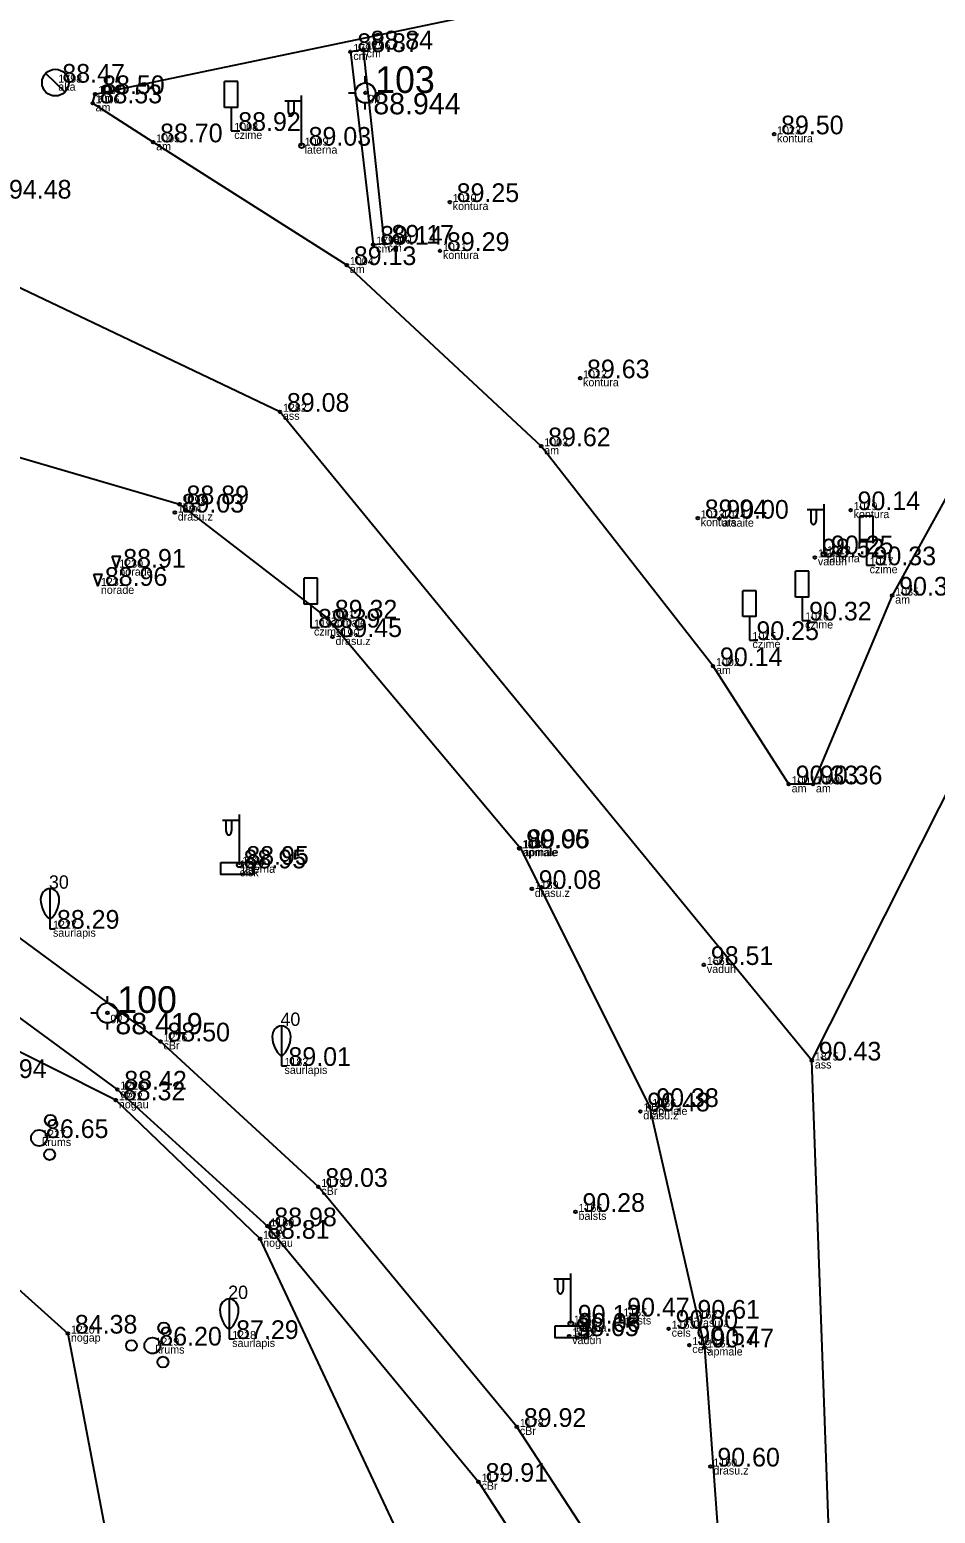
# Model space of a CAD drawing. Extents: x 614911 to 615803, y 262110 to 264311.
# Drawn here: x 615602.5 to 615636.4, y 263449.1 to 263504.7 of the extents above; entities that cross this region are included whole.
import ezdxf

# ---------------------------------------------------------------- set-up
doc = ezdxf.new("R2010")
doc.units = 0
for name, color, linetype in [('Level 1', 7, 'Continuous'), ('Level 12', 7, 'Continuous'), ('Level 16', 7, 'Continuous'), ('Level 18', 7, 'Continuous'), ('Level 19', 7, 'Continuous'), ('Level 31', 7, 'Continuous'), ('Level 37', 7, 'Continuous'), ('Level 44', 7, 'Continuous'), ('Level 53', 7, 'Continuous'), ('Level 54', 7, 'Continuous'), ('Level 57', 7, 'Continuous'), ('Level 58', 7, 'Continuous')]:
    doc.layers.add(name, color=color, linetype=linetype)

msp = doc.modelspace()

# ---------------------------------------------------------------- linework, layer by layer
at = {"layer": 'Level 1'}
for p, q in [((615603.251, 263471.386), (615603.251, 263471.034)), ((615603.251, 263471.034), (615603.451, 263471.034)), ((615611.926, 263466.242), (615611.926, 263465.89)), ((615611.926, 263465.89), (615612.126, 263465.89)), ((615609.967, 263456.003), (615609.967, 263455.651)), ((615609.967, 263455.651), (615610.167, 263455.651))]:
    msp.add_line(p, q, dxfattribs=at)
for points in [[(615603.251, 263472.534), (615603.251, 263471.386)], [(615611.926, 263467.39), (615611.926, 263466.242)], [(615609.967, 263457.151), (615609.967, 263456.003)]]:
    msp.add_lwpolyline(points, dxfattribs=at)
for centre, radius in [((615603.268, 263463.846), 0.207), ((615602.841, 263463.186), 0.301), ((615603.236, 263462.566), 0.205), ((615607.515, 263456.065), 0.207), ((615606.304, 263455.405), 0.204), ((615607.088, 263455.405), 0.301), ((615607.483, 263454.785), 0.205)]:
    msp.add_circle(centre, radius, dxfattribs=at)
for centre, major_axis, start_param, end_param in [((615603.251, 263472.134), (0, 0.4), 0, 1.570796), ((615603.251, 263472.134), (0, -0.4), 1.570796, 3.141593), ((615603.726, 263472.157), (0, -0.943), 4.7372, 5.669711), ((615602.776, 263472.157), (0, -0.943), 0.613474, 1.545985), ((615611.926, 263466.99), (0, 0.4), 0, 1.570796), ((615612.401, 263467.013), (0, -0.943), 4.7372, 5.669711), ((615611.926, 263466.99), (0, -0.4), 1.570796, 3.141593), ((615611.451, 263467.013), (0, -0.943), 0.613474, 1.545985), ((615609.967, 263456.751), (0, 0.4), 0, 1.570796), ((615609.967, 263456.751), (0, -0.4), 1.570796, 3.141593), ((615610.442, 263456.774), (0, -0.943), 4.7372, 5.669711), ((615609.492, 263456.774), (0, -0.943), 0.613474, 1.545985)]:
    msp.add_ellipse(centre, major_axis=major_axis, ratio=0.875, start_param=start_param, end_param=end_param, dxfattribs=at)
at = {"layer": 'Level 12'}
msp.add_line((615603.093, 263503.103), (615603.811, 263502.407), dxfattribs=at)
msp.add_circle((615603.452, 263502.755), 0.5, dxfattribs=at)
at = {"layer": 'Level 16'}
for p, q in [((615610.291, 263502.794), (615609.791, 263502.794)), ((615609.791, 263501.825), (615609.791, 263502.794)), ((615610.291, 263501.825), (615610.291, 263502.794)), ((615610.291, 263501.825), (615609.791, 263501.825)), ((615610.045, 263501.825), (615610.045, 263500.947)), ((615610.045, 263500.947), (615610.36, 263500.947)), ((615634.098, 263486.507), (615633.598, 263486.507)), ((615633.598, 263485.538), (615633.598, 263486.507)), ((615634.098, 263485.538), (615634.098, 263486.507)), ((615634.098, 263485.538), (615633.598, 263485.538)), ((615633.852, 263485.538), (615633.852, 263484.66)), ((615631.683, 263484.438), (615631.183, 263484.438)), ((615631.183, 263483.469), (615631.183, 263484.438)), ((615631.683, 263483.469), (615631.683, 263484.438)), ((615633.852, 263484.66), (615634.167, 263484.66)), ((615613.277, 263484.171), (615612.777, 263484.171)), ((615612.777, 263483.202), (615612.777, 263484.171)), ((615613.277, 263483.202), (615613.277, 263484.171)), ((615629.708, 263483.705), (615629.208, 263483.705)), ((615629.208, 263482.736), (615629.208, 263483.705)), ((615629.708, 263482.736), (615629.708, 263483.705)), ((615613.277, 263483.202), (615612.777, 263483.202)), ((615613.031, 263483.202), (615613.031, 263482.324)), ((615631.683, 263483.469), (615631.183, 263483.469)), ((615631.437, 263483.469), (615631.437, 263482.591)), ((615629.708, 263482.736), (615629.208, 263482.736)), ((615629.462, 263482.736), (615629.462, 263481.858)), ((615631.437, 263482.591), (615631.752, 263482.591)), ((615613.031, 263482.324), (615613.346, 263482.324)), ((615629.462, 263481.858), (615629.777, 263481.858))]:
    msp.add_line(p, q, dxfattribs=at)
at = {"layer": 'Level 18'}
for points in [[(615609.647, 263473.521), (615610.847, 263473.521), (615610.847, 263473.071), (615609.647, 263473.071)], [(615622.177, 263456.149), (615623.377, 263456.149), (615623.377, 263455.699), (615622.177, 263455.699)]]:
    msp.add_lwpolyline(points, close=True, dxfattribs=at)
at = {"layer": 'Level 19'}
for p, q in [((615615.067, 263502.743), (615615.067, 263502.993)), ((615614.442, 263502.368), (615614.692, 263502.368)), ((615615.067, 263501.743), (615615.067, 263501.993)), ((615615.442, 263502.368), (615615.692, 263502.368)), ((615605.403, 263468.251), (615605.403, 263468.501)), ((615604.778, 263467.876), (615605.028, 263467.876)), ((615605.403, 263467.251), (615605.403, 263467.501)), ((615605.778, 263467.876), (615606.028, 263467.876))]:
    msp.add_line(p, q, dxfattribs=at)
for centre, radius in [((615615.067, 263502.368), 0.375), ((615615.067, 263502.368), 0.05), ((615605.403, 263467.876), 0.375), ((615605.403, 263467.876), 0.05)]:
    msp.add_circle(centre, radius, dxfattribs=at)
at = {"layer": 'Level 31'}
for points in [[(615627.418, 263433.263), (615623.909, 263435.29), (615621.016, 263435.449), (615619.535, 263438.379), (615617.638, 263445.526), (615611.126, 263459.408), (615605.719, 263464.6), (615598.201, 263468.382), (615584.112, 263470.191), (615577.87, 263470.56), (615565.022, 263469.719)], [(615568.002, 263463.93), (615575.646, 263464.937), (615585.769, 263464.651), (615597.448, 263461.672), (615603.922, 263455.853), (615606.343, 263443.119), (615608.524, 263438.235), (615613.801, 263428.639), (615618.278, 263424.383)]]:
    msp.add_lwpolyline(points, dxfattribs=at)
at = {"layer": 'Level 37'}
for points in [[(615631.798, 263466.093), (615646.131, 263494.522), (615669.897, 263519.891), (615713.87, 263528.618)], [(615631.798, 263466.093), (615611.868, 263490.416), (615584.763, 263503.342)], [(615514.805, 263481.72), (615562.993, 263491.305), (615577.414, 263494.088), (615582.441, 263494.461), (615608.107, 263486.949), (615613.663, 263482.663), (615620.876, 263474.058), (615625.709, 263464.35), (615627.778, 263455.333), (615628.578, 263444.314), (615629.54, 263438.67), (615629.566, 263431.01)], [(615629.54, 263438.67), (615627.365, 263442.213), (615620.746, 263452.355), (615613.307, 263461.353), (615607.393, 263466.809), (615598.994, 263472.973), (615589.264, 263479.069), (615597.363, 263488.639), (615595.636, 263490.029), (615587.35, 263480.065), (615579.568, 263483.989), (615571.583, 263486.525), (615559.143, 263487.415), (615553.147, 263486.544), (615524.606, 263480.751), (615522.936, 263480.356), (615506, 263476.827), (615505.04, 263477.331), (615504.847, 263477.743)], [(615556.493, 263469.739), (615565.341, 263471.787), (615572.992, 263473.6), (615587.985, 263477.165), (615597.622, 263470.974), (615605.774, 263465.004), (615611.396, 263459.877), (615619.311, 263450.296), (615625.203, 263441.179), (615627.572, 263436.668), (615627.869, 263435.382)], [(615634.598, 263208.099), (615634.519, 263218.105), (615634.434, 263229.309), (615634.386, 263240.284), (615634.301, 263250.376), (615634.16, 263268.339), (615634.071, 263278.65), (615634.001, 263292.564), (615633.901, 263305.952), (615633.805, 263314.233), (615633.714, 263325.062), (615633.62, 263334.565), (615633.562, 263343.749), (615633.513, 263355.519), (615633.442, 263365.486), (615633.409, 263376.003), (615633.326, 263386.629), (615633.249, 263398.125), (615633.169, 263411.701), (615633.073, 263421.099), (615633.055, 263431.083), (615631.798, 263466.093)]]:
    msp.add_lwpolyline(points, dxfattribs=at)
for points in [[(615652.393, 263511.52), (615652.605, 263509.893), (615644.758, 263500.33), (615640.871, 263494.52), (615634.81, 263483.524), (615631.841, 263476.447), (615630.931, 263476.449), (615628.095, 263480.879), (615621.658, 263489.122), (615614.375, 263495.916), (615607.117, 263500.519), (615604.848, 263501.98), (615604.945, 263502.327), (615630.928, 263507.754)], [(615615.003, 263504.001), (615614.506, 263503.905), (615615.361, 263496.681), (615615.788, 263496.719)]]:
    msp.add_lwpolyline(points, close=True, dxfattribs=at)
at = {"layer": 'Level 44'}
for p, q in [((615612.681, 263502.055), (615612.046, 263502.055)), ((615612.181, 263502.055), (615612.181, 263501.663)), ((615612.391, 263502.055), (615612.391, 263501.663)), ((615612.681, 263500.392), (615612.681, 263502.275)), ((615632.256, 263486.737), (615631.621, 263486.737)), ((615631.756, 263486.737), (615631.756, 263486.345)), ((615631.966, 263486.737), (615631.966, 263486.345)), ((615632.256, 263485.074), (615632.256, 263486.957)), ((615610.346, 263473.43), (615610.346, 263475.313)), ((615610.346, 263475.093), (615609.711, 263475.093)), ((615609.846, 263475.093), (615609.846, 263474.701)), ((615610.056, 263475.093), (615610.056, 263474.701)), ((615622.769, 263456.229), (615622.769, 263458.112)), ((615622.769, 263457.892), (615622.134, 263457.892)), ((615622.269, 263457.892), (615622.269, 263457.5)), ((615622.479, 263457.892), (615622.479, 263457.5))]:
    msp.add_line(p, q, dxfattribs=at)
for centre in [(615612.681, 263500.392), (615632.256, 263485.074), (615610.346, 263473.43), (615622.769, 263456.229)]:
    msp.add_circle(centre, 0.09, dxfattribs=at)
for centre in [(615612.286, 263501.663), (615631.861, 263486.345), (615609.951, 263474.701), (615622.374, 263457.5)]:
    msp.add_ellipse(centre, major_axis=(0, 0.151), ratio=0.695971, start_param=1.570796, end_param=4.712389, dxfattribs=at)
at = {"layer": 'Level 57'}
for centre in [(615614.506, 263503.905), (615615.003, 263504.001), (615604.848, 263501.98), (615604.945, 263502.327), (615607.117, 263500.519), (615630.385, 263500.819), (615618.23, 263498.28), (615615.361, 263496.681), (615615.788, 263496.719), (615617.865, 263496.444), (615614.375, 263495.916), (615623.114, 263491.671), (615611.868, 263490.416), (615621.658, 263489.122), (615608.107, 263486.949), (615607.925, 263486.636), (615627.524, 263486.426), (615628.332, 263486.407), (615633.252, 263486.728), (615631.914, 263484.956), (615634.81, 263483.524), (615613.663, 263482.663), (615613.838, 263481.971), (615628.095, 263480.879), (615630.931, 263476.449), (615631.841, 263476.447), (615620.835, 263474.046), (615620.876, 263474.058), (615621.304, 263472.525), (615627.752, 263469.675), (615607.393, 263466.809), (615631.798, 263466.093), (615605.774, 263465.004), (615605.719, 263464.6), (615625.371, 263464.185), (615625.709, 263464.35), (615613.307, 263461.353), (615622.943, 263460.417), (615611.396, 263459.877), (615611.126, 263459.408), (615624.62, 263456.496), (615627.252, 263456.413), (615603.922, 263455.853), (615626.434, 263456.037), (615622.709, 263455.758), (615627.208, 263455.422), (615627.778, 263455.333), (615620.746, 263452.355), (615627.998, 263450.87), (615619.311, 263450.296)]:
    msp.add_circle(centre, 0.05, dxfattribs=at)
at = {"layer": 'Level 58'}
for points in [[(615605.585, 263485.003), (615605.885, 263485.003), (615605.735, 263484.57)], [(615604.896, 263484.322), (615605.196, 263484.322), (615605.046, 263483.889)]]:
    msp.add_lwpolyline(points, close=True, dxfattribs=at)
for centre in [(615614.506, 263503.905), (615615.003, 263504.001), (615604.848, 263501.98), (615604.945, 263502.327), (615607.117, 263500.519), (615630.385, 263500.819), (615618.23, 263498.28), (615615.361, 263496.681), (615615.788, 263496.719), (615617.865, 263496.444), (615614.375, 263495.916), (615623.114, 263491.671), (615611.868, 263490.416), (615621.658, 263489.122), (615608.107, 263486.949), (615607.925, 263486.636), (615627.524, 263486.426), (615628.332, 263486.407), (615633.252, 263486.728), (615631.914, 263484.956), (615634.81, 263483.524), (615613.663, 263482.663), (615613.838, 263481.971), (615628.095, 263480.879), (615630.931, 263476.449), (615631.841, 263476.447), (615620.835, 263474.046), (615620.876, 263474.058), (615621.304, 263472.525), (615627.752, 263469.675), (615607.393, 263466.809), (615631.798, 263466.093), (615605.774, 263465.004), (615605.719, 263464.6), (615625.371, 263464.185), (615625.709, 263464.35), (615613.307, 263461.353), (615622.943, 263460.417), (615611.396, 263459.877), (615611.126, 263459.408), (615624.62, 263456.496), (615627.252, 263456.413), (615603.922, 263455.853), (615626.434, 263456.037), (615622.709, 263455.758), (615627.208, 263455.422), (615627.778, 263455.333), (615620.746, 263452.355), (615627.998, 263450.87), (615619.311, 263450.296)]:
    msp.add_circle(centre, 0.05, dxfattribs=at)

# ---------------------------------------------------------------- texts
at = {"layer": 'Level 1'}
for s, p in [(' 30', (615603.026, 263472.534)), (' 40', (615611.701, 263467.39)), (' 20', (615609.742, 263457.151))]:
    msp.add_text(s, height=0.5, dxfattribs=at).set_placement(p)
at = {"layer": 'Level 19'}
for s, height, p in [(' 103', 1, (615615.067, 263502.368)), (' 88.944', 0.8, (615615.067, 263501.568)), (' 100', 1, (615605.403, 263467.876)), (' 88.419', 0.8, (615605.403, 263467.076))]:
    msp.add_text(s, height=height, dxfattribs=at).set_placement(p)
at = {"layer": 'Level 53'}
for s, p in [(' cm', (615614.506, 263503.605)), (' cm', (615615.003, 263503.701)), (' aka', (615603.452, 263502.455)), (' am', (615604.945, 263502.027)), (' gp', (615615.067, 263502.068)), (' am', (615604.848, 263501.68)), (' czime', (615610.045, 263500.647)), (' am', (615607.117, 263500.219)), (' laterna', (615612.681, 263500.092)), (' kontura', (615630.385, 263500.519)), (' kontura', (615618.23, 263497.98)), (' cm', (615615.361, 263496.381)), (' cm', (615615.788, 263496.419)), (' kontura', (615617.865, 263496.144)), (' am', (615614.375, 263495.616)), (' kontura', (615623.114, 263491.371)), (' ass', (615611.868, 263490.116)), (' am', (615621.658, 263488.822)), (' drasu.z', (615607.925, 263486.336)), (' am', (615608.107, 263486.649)), (' kontura', (615627.524, 263486.126)), (' atsaite', (615628.332, 263486.107)), (' kontura', (615633.252, 263486.428)), (' vaduh', (615631.914, 263484.656)), (' laterna', (615632.256, 263484.774)), (' norade', (615605.735, 263484.27)), (' czime', (615633.852, 263484.36)), (' norade', (615605.046, 263483.589)), (' am', (615634.81, 263483.224)), (' apmale', (615613.663, 263482.363)), (' czime', (615631.437, 263482.291)), (' czime', (615613.031, 263482.024)), (' drasu.z', (615613.838, 263481.671)), (' czime', (615629.462, 263481.558)), (' am', (615628.095, 263480.579)), (' am', (615630.931, 263476.149)), (' am', (615631.841, 263476.147)), (' apmale', (615620.835, 263473.746)), (' apmale', (615620.876, 263473.758)), (' elsk', (615610.247, 263472.996)), (' laterna', (615610.346, 263473.13)), (' drasu.z', (615621.304, 263472.225)), (' saurlapis', (615603.251, 263470.734)), (' vaduh', (615627.752, 263469.375)), (' gp', (615605.403, 263467.576)), (' cBr', (615607.393, 263466.509)), (' saurlapis', (615611.926, 263465.59)), (' ass', (615631.798, 263465.793)), (' cBr', (615605.774, 263464.704)), (' nogau', (615605.719, 263464.3)), (' drasu.z', (615625.371, 263463.885)), (' apmale', (615625.709, 263464.05)), (' krums', (615602.841, 263462.886)), (' cBr', (615613.307, 263461.053)), (' balsts', (615622.943, 263460.117)), (' cBr', (615611.396, 263459.577)), (' nogau', (615611.126, 263459.108)), (' balsts', (615624.62, 263456.196)), (' drasu.z', (615627.252, 263456.113)), (' elsk', (615622.777, 263455.624)), (' laterna', (615622.769, 263455.929)), (' cels', (615626.434, 263455.737)), (' nogap', (615603.922, 263455.553)), (' krums', (615607.088, 263455.105)), (' saurlapis', (615609.967, 263455.351)), (' vaduh', (615622.709, 263455.458)), (' cels', (615627.208, 263455.122)), (' apmale', (615627.778, 263455.033)), (' cBr', (615620.746, 263452.055)), (' drasu.z', (615627.998, 263450.57)), (' cBr', (615619.311, 263449.996))]:
    msp.add_text(s, height=0.3, dxfattribs=at).set_placement(p)
at = {"layer": 'Level 54'}
for s, p in [(' 1797', (615614.506, 263503.905)), (' 1796', (615615.003, 263504.001)), (' 1798', (615603.452, 263502.755)), (' 1007', (615604.945, 263502.327)), (' 1006', (615604.848, 263501.98)), (' 1008', (615610.045, 263500.947)), (' 1023', (615630.385, 263500.819)), (' 1005', (615607.117, 263500.519)), (' 1009', (615612.681, 263500.392)), (' 1010', (615618.23, 263498.28)), (' 1799', (615615.361, 263496.681)), (' 1800', (615615.788, 263496.719)), (' 1011', (615617.865, 263496.444)), (' 1004', (615614.375, 263495.916)), (' 1012', (615623.114, 263491.671)), (' 1282', (615611.868, 263490.416)), (' 1003', (615621.658, 263489.122)), (' 1193', (615608.107, 263486.949)), (' 1019', (615633.252, 263486.728)), (' 1194', (615607.925, 263486.636)), (' 1013', (615627.524, 263486.426)), (' 1014', (615628.332, 263486.407)), (' 1018', (615632.256, 263485.074)), (' 1230', (615605.735, 263484.57)), (' 1140', (615631.914, 263484.956)), (' 1017', (615633.852, 263484.66)), (' 1231', (615605.046, 263483.889)), (' 1035', (615634.81, 263483.524)), (' 1192', (615613.031, 263482.324)), (' 1191', (615613.663, 263482.663)), (' 1016', (615631.437, 263482.591)), (' 1190', (615613.838, 263481.971)), (' 1015', (615629.462, 263481.858)), (' 1002', (615628.095, 263480.879)), (' 1001', (615630.931, 263476.449)), (' 1000', (615631.841, 263476.447)), (' 1188', (615620.835, 263474.046)), (' 1187', (615620.876, 263474.058)), (' 1228', (615610.346, 263473.43)), (' 1229', (615610.247, 263473.296)), (' 1189', (615621.304, 263472.525)), (' 1227', (615603.251, 263471.034)), (' 1661', (615627.752, 263469.675)), (' 1226', (615607.393, 263466.809)), (' 1875', (615631.798, 263466.093)), (' 1182', (615611.926, 263465.89)), (' 1225', (615605.774, 263465.004)), (' 1222', (615605.719, 263464.6)), (' 1185', (615625.371, 263464.185)), (' 1186', (615625.709, 263464.35)), (' 1217', (615602.841, 263463.186)), (' 1179', (615613.307, 263461.353)), (' 1166', (615622.943, 263460.417)), (' 1181', (615611.126, 263459.408)), (' 1180', (615611.396, 263459.877)), (' 1167', (615622.769, 263456.229)), (' 1165', (615624.62, 263456.496)), (' 1162', (615627.252, 263456.413)), (' 1220', (615603.922, 263455.853)), (' 1218', (615609.967, 263455.651)), (' 1139', (615622.709, 263455.758)), (' 1168', (615622.777, 263455.924)), (' 1163', (615626.434, 263456.037)), (' 1219', (615607.088, 263455.405)), (' 1164', (615627.208, 263455.422)), (' 1161', (615627.778, 263455.333)), (' 1178', (615620.746, 263452.355)), (' 1160', (615627.998, 263450.87)), (' 1177', (615619.311, 263450.296))]:
    msp.add_text(s, height=0.3, dxfattribs=at).set_placement(p)
at = {"layer": 'Level 58'}
for s, p in [(' 88.87', (615614.506, 263503.905)), (' 88.84', (615615.003, 263504.001)), (' 88.47', (615603.452, 263502.755)), (' 88.53', (615604.848, 263501.98)), (' 88.50', (615604.945, 263502.327)), (' 88.92', (615610.045, 263500.947)), (' 89.50', (615630.385, 263500.819)), (' 88.70', (615607.117, 263500.519)), (' 89.03', (615612.681, 263500.392)), (' 94.48', (615601.454, 263498.408)), (' 89.25', (615618.23, 263498.28)), (' 89.14', (615615.361, 263496.681)), (' 89.17', (615615.788, 263496.719)), (' 89.29', (615617.865, 263496.444)), (' 89.13', (615614.375, 263495.916)), (' 89.63', (615623.114, 263491.671)), (' 89.08', (615611.868, 263490.416)), (' 89.62', (615621.658, 263489.122)), (' 88.89', (615608.107, 263486.949)), (' 89.03', (615607.925, 263486.636)), (' 89.94', (615627.524, 263486.426)), (' 90.00', (615628.332, 263486.407)), (' 90.14', (615633.252, 263486.728)), (' 98.52', (615631.914, 263484.956)), (' 90.25', (615632.256, 263485.074)), (' 90.33', (615633.852, 263484.66)), (' 88.91', (615605.735, 263484.57)), (' 88.96', (615605.046, 263483.889)), (' 90.31', (615634.81, 263483.524)), (' 89.32', (615613.663, 263482.663)), (' 90.32', (615631.437, 263482.591)), (' 89.39', (615613.031, 263482.324)), (' 89.45', (615613.838, 263481.971)), (' 90.25', (615629.462, 263481.858)), (' 90.14', (615628.095, 263480.879)), (' 90.33', (615630.931, 263476.449)), (' 90.36', (615631.841, 263476.447)), (' 90.06', (615620.835, 263474.046)), (' 89.95', (615620.876, 263474.058)), (' 88.95', (615610.247, 263473.296)), (' 88.95', (615610.346, 263473.43)), (' 90.08', (615621.304, 263472.525)), (' 88.29', (615603.251, 263471.034)), (' 98.51', (615627.752, 263469.675)), (' 88.50', (615607.393, 263466.809)), (' 89.01', (615611.926, 263465.89)), (' 90.43', (615631.798, 263466.093)), (' 86.94', (615600.522, 263465.436)), (' 88.32', (615605.719, 263464.6)), (' 88.42', (615605.774, 263465.004)), (' 90.48', (615625.371, 263464.185)), (' 90.38', (615625.709, 263464.35)), (' 86.65', (615602.841, 263463.186)), (' 89.03', (615613.307, 263461.353)), (' 90.28', (615622.943, 263460.417)), (' 88.98', (615611.396, 263459.877)), (' 88.81', (615611.126, 263459.408)), (' 90.13', (615622.769, 263456.229)), (' 90.47', (615624.62, 263456.496)), (' 90.61', (615627.252, 263456.413)), (' 84.38', (615603.922, 263455.853)), (' 98.65', (615622.709, 263455.758)), (' 90.06', (615622.777, 263455.924)), (' 90.60', (615626.434, 263456.037)), (' 86.20', (615607.088, 263455.405)), (' 87.29', (615609.967, 263455.651)), (' 90.57', (615627.208, 263455.422)), (' 90.47', (615627.778, 263455.333)), (' 89.92', (615620.746, 263452.355)), (' 90.60', (615627.998, 263450.87)), (' 89.91', (615619.311, 263450.296))]:
    msp.add_text(s, height=0.7, dxfattribs=at).set_placement(p)

doc.saveas('drawing.dxf')
